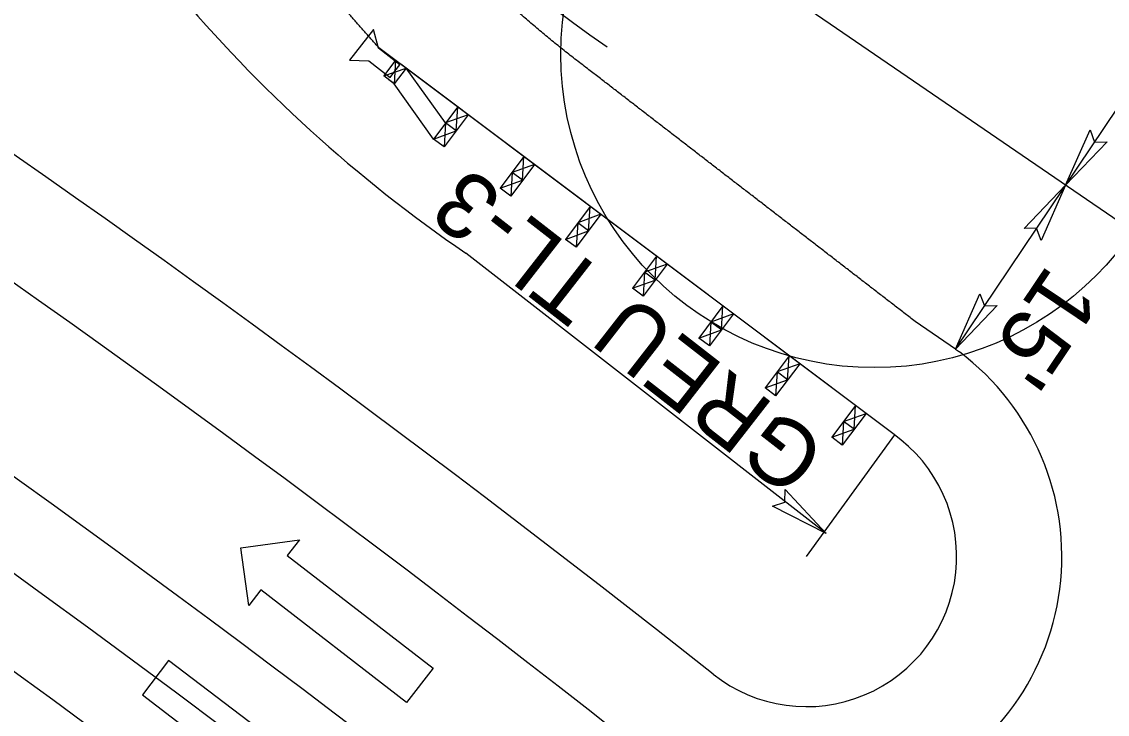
# Model space of a CAD drawing. Extents: x 472216 to 481979, y 489069 to 507339.
# Drawn here: x 480777.4 to 480859.9, y 493135.1 to 493187.7 of the extents above; entities that cross this region are included whole.
import ezdxf

# ---------------------------------------------------------------- set-up
doc = ezdxf.new("R2010")
doc.units = 0
for name, color, linetype in [('Prop Drainage Structure Outlet Berm Ditch 850 10 CELL', 7, 'Continuous'), ('Prop Drainage Structure Pipe CSP 15in', 7, 'Continuous'), ('Prop Drainage Structure Pipe Plug CELL', 7, 'Continuous'), ('Prop Drainage Structure Pipe RCP 15in Class III Label', 7, 'Continuous'), ('Prop Drainage Structure Pipe RCP 24in Class III Label', 7, 'Continuous'), ('Prop Drainage Structure Pipe Side Drain 15in Label', 7, 'Continuous'), ('Prop Drainage Structure Tops and Inverts LABEL', 7, 'Continuous'), ('Prop Erosion Embankment Toe Protection CELL', 7, 'Continuous'), ('Sheet Block Revision CELL', 7, 'Continuous'), ('Sheet Clip Boundary CELL', 7, 'Continuous'), ('Sheet North Arrow Point CELL', 7, 'Continuous'), ('Sheet Plot Border Outside CELL', 7, 'Continuous')]:
    doc.layers.add(name, color=color, linetype=linetype)

msp = doc.modelspace()

# ---------------------------------------------------------------- linework, layer by layer
at = {"layer": 'Prop Drainage Structure Outlet Berm Ditch 850 10 CELL'}
for points in [[(480859.899, 493178.608), (480856.747, 493175.304), (480858.606, 493179.507), (480858.949, 493178.583)], [(480853.596, 493172), (480856.747, 493175.304), (480854.889, 493171.101), (480854.546, 493172.025)], [(480851.538, 493166.155), (480848.387, 493162.851), (480850.245, 493167.054), (480850.588, 493166.13)], [(480835.434, 493152.166), (480838.564, 493148.841), (480834.468, 493150.923), (480835.408, 493151.216)]]:
    msp.add_lwpolyline(points, close=True, dxfattribs=at)
at = {"layer": 'Prop Drainage Structure Pipe Plug CELL'}
for p, q in [((480804.152, 493187.123), (480802.343, 493184.805)), ((480804.549, 493185.721), (480804.152, 493187.123)), ((480806.164, 493184.462), (480804.549, 493185.721)), ((480802.343, 493184.805), (480803.799, 493184.756)), ((480803.799, 493184.756), (480805.414, 493183.497)), ((480805.835, 493184.803), (480804.934, 493183.603)), ((480805.835, 493184.803), (480805.734, 493183.003)), ((480805.789, 493183.98), (480806.164, 493184.462)), ((480843.618, 493156.428), (480806.235, 493184.503)), ((480804.934, 493183.603), (480806.635, 493184.202)), ((480805.414, 493183.497), (480805.789, 493183.98)), ((480806.635, 493184.202), (480805.734, 493183.003)), ((480809.633, 493180.034), (480806.635, 493184.202)), ((480805.734, 493183.003), (480804.934, 493183.603)), ((480805.734, 493183.003), (480805.334, 493183.303)), ((480808.714, 493178.81), (480805.734, 493183.003)), ((480810.554, 493181.259), (480808.714, 493178.81)), ((480810.433, 493179.434), (480810.554, 493181.259)), ((480811.354, 493180.659), (480809.514, 493178.209)), ((480811.354, 493180.659), (480809.633, 493180.034)), ((480809.633, 493180.034), (480809.514, 493178.209)), ((480810.433, 493179.434), (480809.633, 493180.034)), ((480808.714, 493178.81), (480810.433, 493179.434)), ((480809.514, 493178.209), (480808.714, 493178.81)), ((480815.592, 493177.475), (480813.791, 493175.077)), ((480815.491, 493175.675), (480815.592, 493177.475)), ((480816.392, 493176.875), (480814.591, 493174.476)), ((480814.691, 493176.276), (480814.591, 493174.476)), ((480816.392, 493176.875), (480814.691, 493176.276)), ((480815.491, 493175.675), (480814.691, 493176.276)), ((480813.791, 493175.077), (480815.491, 493175.675)), ((480814.591, 493174.476), (480813.791, 493175.077)), ((480820.631, 493173.691), (480818.747, 493171.182)), ((480821.431, 493173.091), (480819.547, 493170.582)), ((480821.431, 493173.091), (480819.69, 493172.437)), ((480820.489, 493171.836), (480820.631, 493173.691)), ((480819.69, 493172.437), (480819.547, 493170.582)), ((480820.489, 493171.836), (480819.69, 493172.437)), ((480818.747, 493171.182), (480820.489, 493171.836)), ((480819.547, 493170.582), (480818.747, 493171.182)), ((480825.669, 493169.907), (480823.847, 493167.48)), ((480825.557, 493168.093), (480825.669, 493169.907)), ((480826.469, 493169.307), (480825.669, 493169.907)), ((480826.469, 493169.307), (480824.647, 493166.879)), ((480826.469, 493169.307), (480824.757, 493168.693)), ((480823.847, 493167.48), (480825.557, 493168.093)), ((480824.757, 493168.693), (480824.647, 493166.879)), ((480825.557, 493168.093), (480824.757, 493168.693)), ((480824.647, 493166.879), (480823.847, 493167.48)), ((480830.708, 493166.123), (480828.878, 493163.686)), ((480831.508, 493165.523), (480829.678, 493163.086)), ((480831.508, 493165.523), (480829.792, 493164.905)), ((480830.592, 493164.304), (480830.708, 493166.123)), ((480829.792, 493164.905), (480829.678, 493163.086)), ((480830.592, 493164.304), (480829.792, 493164.905)), ((480828.878, 493163.686), (480830.592, 493164.304)), ((480829.678, 493163.086), (480828.878, 493163.686)), ((480835.747, 493162.339), (480833.913, 493159.898)), ((480835.629, 493160.518), (480835.747, 493162.339)), ((480836.546, 493161.738), (480834.713, 493159.298)), ((480836.546, 493161.738), (480834.83, 493161.119)), ((480834.83, 493161.119), (480834.713, 493159.298)), ((480835.629, 493160.518), (480834.83, 493161.119)), ((480833.913, 493159.898), (480835.629, 493160.518)), ((480834.713, 493159.298), (480833.913, 493159.898)), ((480840.785, 493158.555), (480838.984, 493156.157)), ((480840.785, 493158.555), (480839.884, 493157.355)), ((480840.684, 493156.755), (480840.785, 493158.555)), ((480841.585, 493157.954), (480840.785, 493158.555)), ((480841.585, 493157.954), (480839.784, 493155.556)), ((480839.884, 493157.355), (480839.784, 493155.556)), ((480839.884, 493157.355), (480841.585, 493157.954)), ((480840.684, 493156.755), (480839.884, 493157.355)), ((480838.984, 493156.157), (480840.684, 493156.755)), ((480839.784, 493155.556), (480838.984, 493156.157))]:
    msp.add_line(p, q, dxfattribs=at)
at = {"layer": 'Prop Drainage Structure Pipe RCP 15in Class III Label'}
for radius in [1066, 1054]:
    msp.add_arc((480155.886, 492286.668), radius, 50.827154, 71.266223, dxfattribs=at)
at = {"layer": 'Prop Drainage Structure Pipe RCP 24in Class III Label'}
for q in [(480845.308, 493164.957), (480848.68, 493162.628)]:
    msp.add_line((480848.387, 493162.851), q, dxfattribs=at)
for centre, radius, start, end in [((480155.886, 492286.668), 1078, 51.632225, 71.282048), ((480155.886, 492286.668), 1042, 50.827154, 71.25998), ((480837.056, 493147.084), 19.409, 231.63222, 53.21125)]:
    msp.add_arc(centre, radius, start, end, dxfattribs=at)
msp.add_spline([(480845.308, 493164.957), (480844.558, 493165.535), (480843.807, 493166.114), (480843.057, 493166.693), (480842.307, 493167.272), (480841.557, 493167.851), (480840.807, 493168.429), (480840.057, 493169.008), (480839.307, 493169.587), (480838.556, 493170.166), (480837.806, 493170.745), (480837.056, 493171.324), (480836.306, 493171.902), (480835.556, 493172.481), (480834.806, 493173.06), (480834.056, 493173.639), (480833.306, 493174.218), (480832.555, 493174.797), (480831.805, 493175.375), (480831.055, 493175.954), (480830.305, 493176.533), (480829.555, 493177.112), (480828.805, 493177.691), (480828.055, 493178.269), (480827.305, 493178.848), (480826.554, 493179.427), (480825.804, 493180.006), (480825.054, 493180.585), (480824.304, 493181.164), (480823.554, 493181.742), (480822.804, 493182.321), (480822.054, 493182.9), (480821.303, 493183.479), (480820.525, 493184.077), (480819.579, 493184.802), (480818.643, 493185.538), (480817.717, 493186.286), (480816.801, 493187.045), (480815.896, 493187.815), (480815.001, 493188.596), (480814.117, 493189.389), (480813.243, 493190.192), (480812.38, 493191.005), (480811.528, 493191.829), (480810.687, 493192.664), (480809.858, 493193.509), (480809.04, 493194.363), (480808.233, 493195.228), (480807.438, 493196.103), (480806.655, 493196.987), (480805.883, 493197.88), (480805.123, 493198.783), (480804.376, 493199.695), (480803.641, 493200.615), (480802.917, 493201.545), (480802.207, 493202.483), (480801.508, 493203.43), (480800.823, 493204.385), (480800.15, 493205.348), (480799.489, 493206.319), (480798.842, 493207.298), (480798.208, 493208.284), (480797.586, 493209.278), (480796.978, 493210.279), (480796.383, 493211.288), (480795.801, 493212.303), (480795.233, 493213.325), (480794.678, 493214.354), (480794.137, 493215.389), (480793.609, 493216.43), (480793.095, 493217.477), (480792.594, 493218.53), (480792.108, 493219.589), (480791.176, 493221.723)], degree=3, dxfattribs=at)
at = {"layer": 'Prop Drainage Structure Pipe Side Drain 15in Label'}
for p, q in [((480794.072, 493147.734), (480798.521, 493148.341)), ((480798.521, 493148.341), (480797.604, 493147.154)), ((480794.67, 493143.355), (480794.072, 493147.734)), ((480797.604, 493147.154), (480808.684, 493138.596)), ((480795.587, 493144.542), (480794.67, 493143.355)), ((480806.667, 493135.984), (480795.587, 493144.542)), ((480788.59, 493139.186), (480786.591, 493136.561)), ((480795.87, 493133.642), (480788.59, 493139.186)), ((480808.684, 493138.596), (480806.667, 493135.984)), ((480786.591, 493136.561), (480794.984, 493130.168))]:
    msp.add_line(p, q, dxfattribs=at)
at = {"layer": 'Prop Drainage Structure Tops and Inverts LABEL'}
for centre, radius, start, end in [((480155.886, 492286.668), 1032, 47.579197, 71.267401), ((480155.886, 492286.668), 1086, 51.632225, 60.917128), ((480837.059, 493147.087), 11.413, 231.63222, 54.92115)]:
    msp.add_arc(centre, radius, start, end, dxfattribs=at)
at = {"layer": 'Prop Erosion Embankment Toe Protection CELL'}
msp.add_line((480843.618, 493156.428), (480804.573, 493185.751), dxfattribs=at)
for centre, radius, start, end in [((480155.886, 492286.668), 1086, 51.632225, 60.917128), ((480155.886, 492286.668), 1032, 50.827154, 57.493529), ((480837.059, 493147.087), 11.413, 231.63222, 54.92115)]:
    msp.add_arc(centre, radius, start, end, dxfattribs=at)
msp.add_spline([(480804.572, 493185.752), (480804.027, 493186.354), (480803.487, 493186.96), (480802.953, 493187.571), (480802.423, 493188.184), (480801.899, 493188.802), (480801.38, 493189.423), (480800.867, 493190.048), (480800.359, 493190.677), (480799.856, 493191.309), (480799.359, 493191.945), (480798.868, 493192.585), (480798.381, 493193.228), (480797.901, 493193.874), (480797.425, 493194.523), (480796.956, 493195.176), (480796.492, 493195.832), (480796.033, 493196.492), (480795.581, 493197.154), (480795.134, 493197.82), (480794.692, 493198.489), (480794.256, 493199.161), (480793.826, 493199.835), (480793.402, 493200.513), (480792.983, 493201.194), (480792.57, 493201.877), (480792.163, 493202.563), (480791.762, 493203.252), (480791.367, 493203.944), (480790.977, 493204.638), (480790.593, 493205.335), (480790.216, 493206.035), (480789.844, 493206.736), (480789.478, 493207.441), (480789.117, 493208.148), (480788.763, 493208.857), (480788.415, 493209.568), (480788.073, 493210.282), (480787.736, 493210.998), (480787.406, 493211.716), (480787.082, 493212.436), (480786.763, 493213.158), (480786.451, 493213.882), (480786.145, 493214.608), (480785.845, 493215.336), (480785.551, 493216.066), (480785.263, 493216.797), (480784.981, 493217.531), (480784.705, 493218.266), (480784.435, 493219.002), (480784.171, 493219.741), (480783.914, 493220.48), (480783.662, 493221.222), (480783.417, 493221.964), (480783.178, 493222.709), (480782.945, 493223.454), (480782.718, 493224.201), (480782.497, 493224.949), (480782.283, 493225.698), (480782.074, 493226.448), (480781.872, 493227.2), (480781.676, 493227.952), (480781.486, 493228.706), (480781.303, 493229.46), (480781.125, 493230.215), (480780.954, 493230.971), (480780.789, 493231.728), (480780.63, 493232.486), (480780.477, 493233.244), (480780.331, 493234.003), (480780.19, 493234.762), (480780.056, 493235.522), (480779.928, 493236.283), (480779.807, 493237.044), (480779.691, 493237.805)], degree=3, dxfattribs=at)
at = {"layer": 'Sheet Block Revision CELL'}
for p, q in [((480848.387, 493162.851), (480865.068, 493187.697)), ((480838.564, 493148.841), (480811.185, 493170.131)), ((480837.056, 493147.084), (480843.763, 493156.324))]:
    msp.add_line(p, q, dxfattribs=at)
msp.add_arc((480873.306, 493260.911), 110, 204.28537, 235.61564, dxfattribs=at)
at = {"layer": 'Sheet Clip Boundary CELL'}
msp.add_arc((480155.886, 492286.668), 1034, 50.827154, 71.25998, dxfattribs=at)
at = {"layer": 'Sheet North Arrow Point CELL'}
msp.add_line((480906.373, 493141.345), (480828.127, 493194.889), dxfattribs=at)
msp.add_arc((480155.886, 492286.668), 1060, 12.981116, 71.788426, dxfattribs=at)
msp.add_arc((480155.886, 492286.668), 1060, 12.981116, 71.788426, dxfattribs=at)
at = {"layer": 'Sheet Plot Border Outside CELL'}
msp.add_circle((480842.213, 493185.25), 23.814, dxfattribs=at)
msp.add_arc((480873.306, 493260.911), 91, 171.85508, 235.61564, dxfattribs=at)

# ---------------------------------------------------------------- texts
at = {"layer": 'Prop Drainage Structure Pipe CSP 15in'}
msp.add_text("15'", height=5, rotation=236.09868, dxfattribs=at).set_placement((480855.429, 493169.414))
at = {"layer": 'Prop Drainage Structure Pipe Plug CELL'}
msp.add_text('GREU TL-3', height=5, rotation=142.10628, dxfattribs=at).set_placement((480838.835, 493155.365))

doc.saveas('drawing.dxf')
